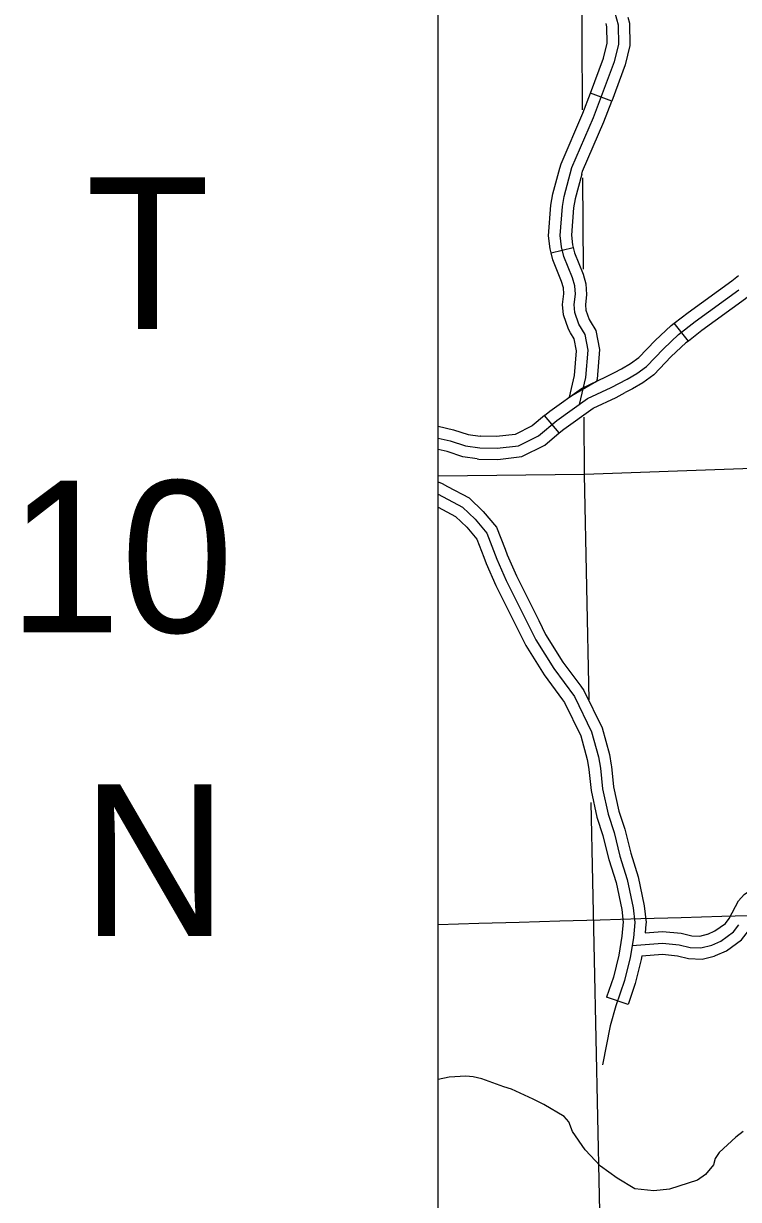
# Model space of a CAD drawing. Extents: x 1212896 to 1368412, y 378476 to 478763.
# Drawn here: x 1254665 to 1259381, y 422068 to 429817 of the extents above; entities that cross this region are included whole.
import ezdxf

# ---------------------------------------------------------------- set-up
doc = ezdxf.new("R2010")
doc.units = 0
for name, color, linetype in [('1', 7, 'Continuous'), ('Level 31', 7, 'Continuous'), ('Level 35', 7, 'Continuous'), ('Level 45', 7, 'Continuous'), ('Level 46', 7, 'Continuous'), ('Level 5', 7, 'Continuous'), ('Level 60', 7, 'Continuous'), ('R_Draft', 7, 'Continuous')]:
    doc.layers.add(name, color=color, linetype=linetype)

msp = doc.modelspace()

# ---------------------------------------------------------------- linework, layer by layer
at = {"layer": '1'}
msp.add_lwpolyline([(1257400.3, 437504), (1319317.3, 437504), (1319317.3, 388319.3), (1257400.3, 388319.3)], close=True, dxfattribs=at)
at = {"layer": 'Level 31'}
for p, q in [((1258544.5, 429305.5), (1258404.1, 429358.3)), ((1258544.5, 429305.5), (1258544.5, 429305.5)), ((1258144.4, 428306.4), (1258290.5, 428340.5)), ((1258144.4, 428306.4), (1258144.4, 428306.4)), ((1258402.1, 427856.8), (1258402.1, 427856.8)), ((1259050, 427724.8), (1258957.3, 427842.7)), ((1259050, 427724.8), (1259050, 427724.8)), ((1258444.1, 427458.3), (1258265.9, 427354.9)), ((1258197.9, 427118.8), (1258101.8, 427233.9)), ((1258197.9, 427118.8), (1258197.9, 427118.8))]:
    msp.add_line(p, q, dxfattribs=at)
for points in [[(1258230.5, 428678.1), (1258282.5, 428868), (1258425.2, 429197.6), (1258563.9, 429566), (1258591.3, 429679.8), (1258589.4, 429807.6), (1258566.8, 429884.9)], [(1258404.1, 429358.3), (1258490.8, 429588.5), (1258514.8, 429688.3), (1258513.2, 429796.1), (1258507, 429817.4)], [(1258651, 429859.4), (1258662.9, 429818.7), (1258665.1, 429671.7), (1258634.4, 429544.4), (1258544.5, 429305.5)], [(1258202, 428863.3), (1258210.2, 428893.4), (1258354.4, 429226.2), (1258404.1, 429358.3)], [(1258346.7, 428823.6), (1258352.1, 428843.5), (1258493.5, 429169.9), (1258544.5, 429305.5)], [(1258144.4, 428306.4), (1258138.4, 428332.2), (1258128, 428419.1), (1258143.6, 428620), (1258155.7, 428694.4), (1258202, 428863.3)], [(1258346.7, 428823.6), (1258302.5, 428662.4), (1258292.7, 428602.1), (1258278.7, 428422.2), (1258286.3, 428358.2), (1258290.5, 428340.5)], [(1258333, 427306.6), (1258374.7, 427485.1), (1258389.7, 427664.5), (1258370.6, 427766.9), (1258328.8, 427835.7), (1258301.8, 427913), (1258297, 427964.6), (1258305.1, 428033.3), (1258301.3, 428088.9), (1258286, 428141.4), (1258228.3, 428282.8), (1258213.7, 428345.4), (1258204.7, 428420.7), (1258219.5, 428610.9), (1258230.5, 428678.1)], [(1258290.5, 428340.5), (1258298.7, 428305.2), (1258355.6, 428165.7), (1258374.2, 428101.8), (1258379, 428031.5), (1258371, 427963.7), (1258374.2, 427928.8), (1258395.7, 427867.3), (1258402.1, 427856.8)], [(1258273.8, 427779), (1258259.3, 427803), (1258226.6, 427896.6), (1258220.2, 427965.6), (1258228.4, 428035.2), (1258225.7, 428075.4), (1258213.7, 428116.3), (1258155.3, 428259.6), (1258144.4, 428306.4)], [(1258957.3, 427842.7), (1259047.9, 427914), (1259336.7, 428122.4), (1259380.7, 428157.4)], [(1258540.5, 427419.5), (1258646.2, 427474.3), (1258709.3, 427512), (1258773.2, 427557.6), (1258885.3, 427674.5), (1258986, 427768.1), (1259093.9, 427852.9), (1259382.8, 428061.5)], [(1259474, 428039.9), (1259427.2, 428002.7), (1259138.2, 427794.1), (1259050, 427724.8)], [(1258402.1, 427856.8), (1258440.5, 427793.6), (1258463.9, 427668.3), (1258447.6, 427473.6), (1258444.1, 427458.3)], [(1258564, 427517.7), (1258609, 427541.1), (1258667.4, 427575.9), (1258723, 427615.6), (1258831.6, 427729), (1258936.3, 427826.2), (1258957.3, 427842.7)], [(1258265.9, 427354.9), (1258299.1, 427497.1), (1258312.7, 427660.6), (1258298, 427739.2), (1258273.8, 427779)], [(1259050, 427724.8), (1259033.8, 427712.1), (1258936.9, 427622), (1258821.5, 427501.7), (1258749.6, 427450.3), (1258682, 427410), (1258633, 427384.6)], [(1258101.8, 427233.9), (1258136.1, 427262.6), (1258345.5, 427411.6), (1258506.6, 427488), (1258564, 427517.7)], [(1257400.3, 427085.4), (1257479.7, 427066.7), (1257579.7, 427033.4), (1257674, 427020.9), (1257789.2, 427018.9), (1257930.9, 427034.6), (1258061.7, 427101), (1258182.8, 427202), (1258384.3, 427345.5), (1258540.5, 427419.5)], [(1258442, 427456.7), (1258346.1, 427409.7), (1258266.6, 427353.6)], [(1258197.9, 427118.8), (1258227.8, 427143.7), (1258421.7, 427281.7), (1258573.2, 427353.6), (1258633, 427384.6)], [(1258101.8, 427233.9), (1258019.4, 427165.2), (1257908.7, 427109), (1257785.6, 427095.4), (1257679.7, 427097.2), (1257676.5, 427097.6)], [(1257400.3, 427163.9), (1257500.6, 427140.3), (1257596.9, 427108.1), (1257676.5, 427097.6)], [(1257656.8, 426948.9), (1257668.6, 426947.3), (1257792.6, 426945.2), (1257952.3, 426962.9), (1258102.5, 427039.1), (1258197.9, 427118.8)], [(1257656.8, 426948.9), (1257563, 426961.3), (1257459.6, 426995.8), (1257400.3, 427009.8)]]:
    msp.add_lwpolyline(points, dxfattribs=at)
at = {"layer": 'Level 35'}
for points in [[(1257471.7, 422872.7), (1257400.3, 422858.7)], [(1259412.6, 422516), (1259362.9, 422477.3), (1259253.2, 422376.5), (1259226.4, 422336.6), (1259216.7, 422295.2), (1259163.8, 422231.3), (1259110, 422194.5), (1258926.7, 422135.5), (1258823.4, 422124.1), (1258698.1, 422137.1), (1258580.7, 422207), (1258470.5, 422286), (1258369.2, 422394.9), (1258286.4, 422516.4), (1258261.4, 422578.8), (1258230.4, 422613.8), (1258098, 422692.7), (1258025.8, 422729.4), (1257883.9, 422794.9), (1257832.5, 422809.3), (1257687.9, 422862.7), (1257629.8, 422876.4), (1257581.9, 422881.1), (1257471.7, 422872.7)]]:
    msp.add_lwpolyline(points, dxfattribs=at)
at = {"layer": 'Level 45'}
for points in [[(1257400.3, 426716.5), (1257559.9, 426631.1), (1257644, 426551.3), (1257721.4, 426459.4), (1257787.8, 426287.3), (1257849.4, 426147), (1258044.5, 425755.3), (1258162.3, 425567.5), (1258298.1, 425383.2), (1258412.1, 425150.4), (1258457.4, 424984.6), (1258470.3, 424911), (1258483.7, 424774.4), (1258521, 424606.5), (1258560.1, 424486.6), (1258599.1, 424329.7), (1258647.1, 424176.1), (1258686.8, 423990.2), (1258697.3, 423892.6), (1258687.9, 423792.4), (1258667.1, 423662.9), (1258629, 423511), (1258572.2, 423344.5), (1258533.5, 423212.6), (1258484, 422954.4)], [(1259263.8, 423770.6), (1259348.4, 423830.8), (1259383.2, 423877.7)], [(1258679.7, 423741.3), (1258879.9, 423757.4), (1258990.4, 423746.7), (1259060.9, 423728.6), (1259132.9, 423725.3), (1259204.5, 423744), (1259263.8, 423770.6)]]:
    msp.add_lwpolyline(points, dxfattribs=at)
at = {"layer": 'Level 46'}
msp.add_line((1258652.5, 423351.9), (1258510.5, 423400.4), dxfattribs=at)
for points in [[(1257400.3, 426796.6), (1257425.7, 426786.4), (1257461.9, 426767.1)], [(1257461.9, 426767.1), (1257603.4, 426691.3), (1257697.6, 426601.9), (1257785.6, 426497.4), (1257840.9, 426354)], [(1257400.3, 426629.9), (1257514.8, 426568.6), (1257588.3, 426498.8), (1257654.7, 426420), (1257701, 426300)], [(1257840.9, 426354), (1257855.9, 426315.3), (1257916.1, 426178.2), (1258063.1, 425883)], [(1257701, 426300), (1257717.1, 426258.1), (1257780.2, 426114.6), (1257928.9, 425816.1)], [(1258063.1, 425883), (1258108.8, 425791.4), (1258223.2, 425609), (1258340.5, 425449.9)], [(1257928.9, 425816.1), (1257977.8, 425717.9), (1258099.2, 425524.5), (1258219.7, 425360.9)], [(1258340.5, 425449.9), (1258361.3, 425421.5), (1258481.3, 425176.5), (1258529.3, 425000.7), (1258541.7, 424930)], [(1258219.7, 425360.9), (1258232.6, 425343.5), (1258340.3, 425123.3), (1258382.8, 424968), (1258393.9, 424904.1)], [(1258541.7, 424930), (1258543.2, 424921), (1258556.6, 424786.1), (1258592.1, 424626), (1258630.9, 424506.9), (1258652.4, 424420.7)], [(1258393.9, 424904.1), (1258394.5, 424900.7), (1258408.2, 424762.4), (1258447.3, 424586.4), (1258486.7, 424465.5), (1258506.8, 424384.5)], [(1258506.8, 424384.5), (1258525.6, 424309.1), (1258573.1, 424156.7), (1258611.3, 423978.1), (1258620.6, 423892.1)], [(1258652.4, 424420.7), (1258670.1, 424349.6), (1258718.4, 424194.8), (1258759.6, 424001.9), (1258771.3, 423893), (1258770.3, 423882.3)], [(1259179, 423816.3), (1259225.7, 423837.2), (1259294.2, 423886), (1259318.3, 423918.4), (1259380, 424036.7), (1259418.7, 424077.1), (1259532.9, 424157)], [(1259220.5, 423672.1), (1259229, 423674.4), (1259300.6, 423706.4), (1259400.5, 423777.6), (1259445.8, 423838.5), (1259503.2, 423948.4), (1259516.8, 423962.7), (1259618.9, 424034.1)], [(1258621, 423896.4), (1258612.1, 423802), (1258592.2, 423678.2), (1258555.7, 423532.6), (1258510.5, 423400.4)], [(1258770.3, 423882.3), (1258764.9, 423824.8)], [(1258764.9, 423824.8), (1258880.5, 423834.1), (1259003.7, 423822.2), (1259072.3, 423804.5), (1259124.8, 423802.1), (1259182.4, 423817.2)], [(1258743.2, 423672.6), (1258739.3, 423648.1), (1258699.6, 423490.1), (1258652.5, 423351.9)], [(1258743.2, 423672.6), (1258879.3, 423683.5), (1258977.6, 423674), (1259050, 423655.4), (1259140.7, 423651.2), (1259220.5, 423672.1)]]:
    msp.add_lwpolyline(points, dxfattribs=at)
at = {"layer": 'Level 5'}
for points in [[(1258352.1, 429249.6), (1258346.9, 430216.3)], [(1258357.7, 428198.3), (1258354.5, 428801)], [(1258365, 426845.2), (1258363, 427223.6)], [(1260514.4, 426923.2), (1258365, 426845.2), (1257400.3, 426833.4)], [(1258396, 425360.4), (1258365, 426845.2)], [(1258486, 420935.6), (1258475, 421573.7), (1258410.1, 424683)]]:
    msp.add_lwpolyline(points, dxfattribs=at)
at = {"layer": 'Level 60'}
msp.add_spline([(1257400.5, 423880.1), (1274492.7, 424373.3), (1311685.6, 425480.9), (1319317.4, 425714)], degree=3, dxfattribs=at)

# ---------------------------------------------------------------- texts
at = {"layer": 'R_Draft'}
for s, p in [('T', (1255075.4, 427804.2)), ('10', (1254563.5, 425804.2)), ('N', (1255047.4, 423804.2))]:
    msp.add_text(s, height=1000, dxfattribs=at).set_placement(p)

doc.saveas('drawing.dxf')
